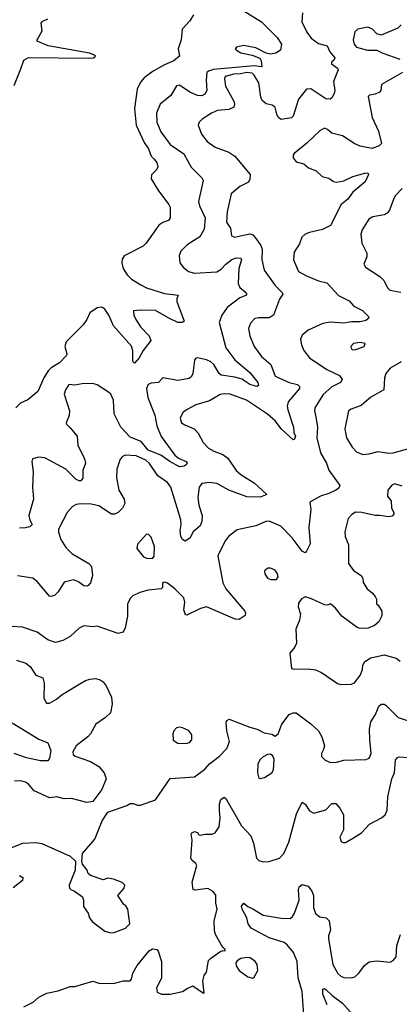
# Model space of a CAD drawing. Extents: x 2133461 to 2293071, y 753526 to 916327.
# Tile 263 of 459: x 2216246 to 2218786, y 847568 to 854149. Entities that reach past the tile are written whole.
import ezdxf

# ---------------------------------------------------------------- set-up
doc = ezdxf.new("R2010")
doc.units = 0

msp = doc.modelspace()

# ---------------------------------------------------------------- linework, layer by layer
at = {"layer": '0CON10XD'}
for points in [[(2216209.7, 853710.3), (2216255, 853820), (2216275, 853879.2), (2216305, 853896.9), (2216705, 853890.9), (2216740, 853895), (2216752.5, 853905), (2216742.5, 853915), (2216712.5, 853925), (2216436, 853975), (2216363.8, 854005), (2216364, 854015), (2216396.7, 854075), (2216389.5, 854125), (2216400.3, 854139.7), (2216434, 854155)], [(2217409.1, 854180.9), (2217385, 854142.5), (2217333.3, 854085), (2217326.1, 854013.9), (2217306, 853955), (2217315.8, 853904.2), (2217276.7, 853873.3), (2217215, 853848.2), (2217139.2, 853805), (2217079.5, 853760.5), (2217055, 853730.8), (2217031.8, 853685), (2217014.6, 853555), (2217025.3, 853445), (2217078.4, 853328.4), (2217107.9, 853285), (2217125, 853237.1), (2217145, 853217.5), (2217164.3, 853195), (2217170.8, 853165), (2217160.8, 853145), (2217128.9, 853111.1), (2217126.5, 853085), (2217175, 853004.3), (2217245, 852913.3), (2217251.9, 852895), (2217253.5, 852825), (2217242.6, 852807.4), (2217205, 852794.4), (2217177.5, 852775), (2217092.7, 852655), (2217072.7, 852635), (2216945, 852570.6), (2216931.1, 852548.9), (2216930, 852525), (2216939.1, 852485), (2216965, 852443.1), (2216995, 852415.6), (2217056.5, 852376.5), (2217095, 852357.9), (2217215, 852318.1), (2217307.5, 852307.5), (2217297, 852283), (2217297.1, 852265), (2217347.5, 852135), (2217335.6, 852124.4), (2217305, 852124.6), (2217244.4, 852155), (2217154.7, 852204.7), (2217051.9, 852208.1), (2217007.5, 852202.5), (2217009.1, 852175), (2217022.9, 852145), (2217055.6, 852095.6), (2217113.3, 852035), (2217123.3, 852005), (2217071.7, 851938.3), (2217045, 851889.2), (2217013.6, 851853.6), (2217003.6, 851863.6), (2217002.5, 851935), (2216995, 851967.1), (2216875, 852102.8), (2216841.9, 852175), (2216816.5, 852215), (2216795, 852226.7), (2216765, 852222.2), (2216715, 852190), (2216694.7, 852145), (2216670.4, 852109.6), (2216558.2, 851995), (2216548.9, 851965), (2216562, 851915), (2216558.8, 851905), (2216512.7, 851855), (2216457.2, 851822.8), (2216437.4, 851802.6), (2216408.4, 851755), (2216367.1, 851662.9), (2216301, 851609), (2216252.1, 851585), (2216221.6, 851555)], [(2218139.2, 854195), (2218134.3, 854135), (2218168, 854065), (2218195.6, 854025), (2218245, 853989.6), (2218303.9, 853973.9), (2218321.8, 853935), (2218354.4, 853895), (2218349.3, 853880.7), (2218331.2, 853865), (2218331.2, 853855), (2218372, 853825), (2218377.1, 853815), (2218345.3, 853735), (2218353.6, 853675), (2218350.3, 853655), (2218334.1, 853625.9), (2218322.4, 853617.6), (2218295, 853620.8), (2218195, 853686.5), (2218165, 853685.5), (2218111.9, 853618.1), (2218075.8, 853504.2), (2218065, 853493.8), (2217995, 853482.5), (2217978, 853495), (2217966.9, 853515), (2217954.5, 853565), (2217935, 853578.6), (2217895, 853586.3), (2217869.3, 853609.3), (2217860.4, 853630.4), (2217845, 853726.1), (2217815, 853778), (2217801.2, 853791.2), (2217763.2, 853796.8), (2217725, 853787.3), (2217678, 853785), (2217620.8, 853769.1), (2217615.4, 853754.6), (2217624, 853705), (2217678.5, 853605), (2217683.1, 853585), (2217678.8, 853565), (2217645, 853548.1), (2217568.8, 853541.2), (2217529.2, 853525), (2217468, 853485), (2217448, 853465), (2217439.2, 853445), (2217463.1, 853385), (2217500.6, 853335), (2217555, 853296.5), (2217645, 853264.3), (2217686.2, 853236.2), (2217787.5, 853115), (2217786.4, 853083.6), (2217777.6, 853062.4), (2217718, 853035), (2217661.9, 852985), (2217633.6, 852865), (2217630, 852795), (2217655.8, 852755), (2217663.3, 852705), (2217685, 852695.8), (2217724.3, 852704.3), (2217785, 852718.8), (2217805, 852710), (2217822.2, 852692.2), (2217859.1, 852639.1), (2217869, 852615), (2217867.1, 852547.1), (2217881.4, 852475), (2217955, 852372.2), (2218003.1, 852325), (2218005.7, 852315), (2217985, 852281.4), (2217945, 852173.6), (2217915, 852157.1), (2217843.3, 852156.7), (2217819.1, 852150.9), (2217789.8, 852120.2), (2217777.8, 852085), (2217785.6, 852035), (2217815.4, 851965.4), (2217865, 851898.6), (2217926.2, 851845), (2217955, 851765.8), (2218048, 851725), (2218105, 851710.9), (2218118.1, 851698.1), (2218117.3, 851685), (2218041.8, 851595), (2218035.4, 851565), (2218039.5, 851540.5), (2218077.8, 851425), (2218080.8, 851390.8), (2218090.5, 851365), (2218085.7, 851345), (2218075, 851341.4), (2217995, 851414.1), (2217958.4, 851465), (2217905, 851513.2), (2217762.5, 851605), (2217655, 851645.5), (2217615, 851649.4), (2217586.8, 851643.2), (2217515, 851600.6), (2217425, 851574.4), (2217365.6, 851544.4), (2217337, 851523), (2217319.2, 851485), (2217329.2, 851455), (2217350.2, 851440.2), (2217414.2, 851414.2), (2217440, 851385), (2217474.2, 851324.2), (2217510, 851285), (2217544, 851265), (2217605, 851243.9), (2217639, 851219), (2217695, 851136.7), (2217727.4, 851107.4), (2217814, 851054), (2217900, 850975), (2217855, 850958.5), (2217765, 850959.3), (2217645, 851003.8), (2217565, 851049.2), (2217515, 851055.4), (2217465, 851050), (2217446.3, 851023.7), (2217438.9, 850955), (2217444, 850905), (2217466.9, 850835), (2217465.9, 850794.1), (2217453.8, 850765), (2217407.5, 850725), (2217385, 850684.3), (2217354.1, 850664.1), (2217335.6, 850675.6), (2217324.4, 850695), (2217320, 850735), (2217327.1, 850775), (2217325, 850806.7), (2217258.5, 851025), (2217234.7, 851054.7), (2217171.1, 851101.1), (2217115, 851183.5), (2217090, 851205), (2217025, 851233.9), (2216955, 851237.8), (2216935, 851229.2), (2216918.2, 851211.8), (2216895.4, 851145), (2216895, 851090), (2216910.4, 851005), (2216945.8, 850945), (2216950, 850915), (2216935, 850883.3), (2216904.1, 850855.9), (2216880, 850845), (2216860, 850845), (2216775, 850900.8), (2216725, 850910.6), (2216655, 850913.1), (2216625, 850908.2), (2216599.2, 850895), (2216565, 850855.7), (2216505.3, 850744.7), (2216505, 850723.8), (2216520.5, 850675), (2216555, 850621.8), (2216595, 850581.8), (2216710, 850515), (2216726.2, 850495), (2216733.9, 850433.9), (2216720, 850385), (2216705, 850366.7), (2216695, 850363.8), (2216675, 850366), (2216640.8, 850390.8), (2216606.2, 850405), (2216545, 850390), (2216504.3, 850325), (2216478.9, 850301.1), (2216455, 850292.9), (2216445, 850295.8), (2216364.4, 850395), (2216335, 850416.4), (2216232.8, 850432.8)], [(2217741.2, 854211.2), (2217865, 854134.5), (2217969.1, 854029.1), (2217997.1, 853985), (2217991.5, 853945), (2217958.8, 853925), (2217925, 853918.5), (2217895, 853925.4), (2217825, 853962), (2217743.5, 853976.5), (2217696.2, 853965), (2217688.8, 853955), (2217696.2, 853945), (2217725, 853928.2), (2217801.5, 853911.5), (2217851.9, 853891.9), (2217861.2, 853875), (2217866.4, 853833.6), (2217815, 853840.2), (2217543.9, 853816.1), (2217508.5, 853805), (2217498.9, 853795), (2217494.7, 853745), (2217499.1, 853675), (2217485, 853652.2), (2217465, 853640), (2217435, 853642.5), (2217384, 853665), (2217315, 853712.5), (2217295, 853706.2), (2217257.4, 853642.6), (2217185.3, 853584.7), (2217162, 853525), (2217163.3, 853465), (2217190.1, 853400.1), (2217253.3, 853315), (2217345, 853251.4), (2217394.2, 853164.2), (2217465, 853092.5), (2217473.3, 853075), (2217441.5, 852935), (2217448.2, 852905), (2217487.5, 852825), (2217480.3, 852749.7), (2217451.5, 852698.5), (2217367.5, 852645), (2217325, 852601.2), (2217312.3, 852572.3), (2217318.6, 852525), (2217339.2, 852495), (2217376.2, 852466.2), (2217415.4, 852455.4), (2217565, 852464.7), (2217595, 852482.2), (2217624.4, 852515.6), (2217665, 852546.4), (2217695, 852558.3), (2217726, 852555), (2217729.5, 852545), (2217713.1, 852485), (2217706.9, 852385), (2217719.1, 852359.1), (2217755, 852330.8), (2217765, 852312.5), (2217760, 852305), (2217719.8, 852290.2), (2217634.7, 852225.3), (2217598.5, 852175), (2217581.8, 852125), (2217625.4, 851955), (2217686.2, 851875), (2217785, 851791.5), (2217839.2, 851725), (2217844.4, 851705), (2217833.2, 851696.8), (2217785, 851710.8), (2217752.8, 851732.8), (2217735.5, 851745.5), (2217685, 851760.4), (2217595, 851772.3), (2217579.7, 851785), (2217545, 851843.8), (2217525, 851862.8), (2217495, 851876.4), (2217435, 851890), (2217423.6, 851886.4), (2217416.6, 851873.4), (2217405, 851783.3), (2217395.6, 851764.4), (2217379.7, 851750.3), (2217305, 851736.4), (2217205, 851756), (2217175, 851724.2), (2217125, 851719.1), (2217105, 851711.1), (2217093.7, 851685), (2217104.3, 851624.3), (2217150.3, 851505), (2217163.6, 851435), (2217192.8, 851362.8), (2217285, 851239.1), (2217308.2, 851218.2), (2217360, 851195), (2217366.9, 851185), (2217362.9, 851175), (2217345.8, 851165), (2217315, 851160), (2217250, 851195), (2217190.6, 851239.4), (2217105, 851271.5), (2217059.1, 851329.1), (2216985, 851358.5), (2216922.7, 851425), (2216879.2, 851515), (2216873.8, 851605), (2216855.5, 851645.5), (2216840.3, 851660.3), (2216765, 851707.8), (2216735, 851718.5), (2216664.5, 851715.5), (2216615, 851705.8), (2216575, 851710), (2216552, 851675), (2216543.2, 851646.8), (2216580, 851535), (2216576.8, 851503.2), (2216556.2, 851455), (2216558.8, 851445), (2216585, 851422), (2216630.6, 851365), (2216634.4, 851305), (2216680, 851215), (2216685.6, 851185), (2216669.5, 851135), (2216669.4, 851085), (2216655, 851067.5), (2216645, 851065.8), (2216625, 851075.8), (2216555, 851144.5), (2216415, 851220), (2216375, 851225.6), (2216332.9, 851215), (2216327.5, 851195), (2216336, 851126), (2216331.1, 851025), (2216339.2, 850945), (2216308.1, 850835), (2216313.3, 850805), (2216329.4, 850775), (2216315, 850759.5), (2216285, 850751.8), (2216245, 850751.1)], [(2218798.1, 854115), (2218775, 854092.2), (2218665, 854045.5), (2218635, 854054.4), (2218606.1, 854086.1), (2218575, 854099.4), (2218507.5, 854085), (2218487.5, 854067.5), (2218476.2, 854015), (2218483.8, 853985), (2218500, 853965), (2218572.5, 853945), (2218635, 853945.8), (2218676.2, 853925), (2218788.8, 853885)], [(2218808, 853795), (2218665.7, 853715), (2218661.9, 853675), (2218652.9, 853665), (2218625, 853651.2), (2218587.5, 853645), (2218576.7, 853635), (2218603.3, 853495), (2218646.2, 853405), (2218667.6, 853322.4), (2218652, 853305), (2218605, 853287.1), (2218525, 853303.6), (2218488.8, 853318.8), (2218405, 853371.9), (2218335, 853391.4), (2218305, 853416.2), (2218285, 853423.8), (2218255, 853406), (2218166.2, 853323.8), (2218082.5, 853255), (2218075.7, 853244.3), (2218075.7, 853225), (2218095, 853199.4), (2218147.5, 853185), (2218178.8, 853158.8), (2218228.7, 853138.7), (2218270.3, 853100.3), (2218315, 853090), (2218345, 853067.5), (2218365, 853063.3), (2218415, 853071.9), (2218475, 853101.1), (2218555, 853124.3), (2218575.5, 853125.5), (2218580, 853115), (2218557.5, 853065), (2218474, 852996), (2218440.5, 852949.5), (2218395.9, 852914.1), (2218325, 852774.4), (2218272.4, 852747.6), (2218185, 852727.3), (2218155, 852714.6), (2218134.6, 852695), (2218118.1, 852651.9), (2218082.2, 852595), (2218078.9, 852545), (2218110.8, 852465), (2218165, 852436.7), (2218245, 852404.4), (2218300.9, 852390.9), (2218379.2, 852305), (2218449.6, 852269.6), (2218482.5, 852235), (2218540, 852205), (2218578.8, 852165), (2218581.2, 852155), (2218560.8, 852139.2), (2218525, 852130), (2218465, 852129.8), (2218415, 852120.4), (2218325, 852127.4), (2218275, 852118), (2218176.2, 852075), (2218135, 852040), (2218125.9, 852014.1), (2218130.6, 851975), (2218148, 851938), (2218185, 851888), (2218301.9, 851811.9), (2218385, 851770), (2218402.9, 851745), (2218391.5, 851725), (2218333.6, 851695), (2218276.2, 851645), (2218221.1, 851555), (2218218.6, 851535), (2218228.5, 851495), (2218238.9, 851425), (2218234.6, 851355), (2218258.5, 851255), (2218298.2, 851185), (2218315, 851138), (2218388.8, 851035), (2218378, 851015), (2218362, 851005), (2218315, 850982.3), (2218258.8, 850965), (2218187.5, 850925), (2218193.5, 850875), (2218180, 850755), (2218190.5, 850645), (2218165, 850596.2), (2218155, 850586.2), (2218135, 850596), (2218068.2, 850685), (2217994, 850764), (2217915, 850797.8), (2217893.3, 850795), (2217825, 850766.9), (2217700.2, 850739.8), (2217645, 850697.5), (2217620, 850665), (2217571.9, 850565), (2217604.5, 850385), (2217625, 850345.8), (2217752, 850195), (2217757.5, 850185), (2217753.9, 850166.1), (2217715, 850140), (2217686.7, 850143.3), (2217495, 850225.6), (2217455, 850214.4), (2217365, 850168), (2217355, 850172), (2217343.8, 850205), (2217350.9, 850255), (2217344.3, 850285), (2217285, 850344.4), (2217235, 850382), (2217215, 850390), (2217202.5, 850385), (2217201.2, 850355), (2217192.5, 850345), (2217105, 850336.4), (2217049.3, 850320.7), (2217002.7, 850297.3), (2216987.6, 850282.4), (2216966.7, 850245), (2216966.6, 850163.4), (2216952.9, 850085), (2216938.8, 850055), (2216905, 850045.8), (2216765, 850095.6), (2216735, 850090), (2216675, 850097.8), (2216645, 850081.9), (2216585, 850025.5), (2216535, 850000), (2216485, 849985.6), (2216433.9, 850003.9), (2216362.5, 850055), (2216265, 850089.4), (2216196.8, 850093.2)], [(2218805, 853020), (2218760.8, 852975), (2218748.1, 852955), (2218720, 852875), (2218705, 852855.7), (2218685, 852844.5), (2218609.1, 852830.9), (2218581.4, 852815), (2218536.9, 852745), (2218528.6, 852715), (2218534.3, 852655), (2218569.5, 852589.5), (2218568, 852565), (2218548, 852515), (2218558.8, 852495), (2218655, 852432.9), (2218683.6, 852403.6), (2218707.4, 852357.4), (2218722, 852342), (2218795, 852327.5)], [(2218475, 851942), (2218495, 851944.4), (2218551.2, 851965), (2218556.7, 851985), (2218525, 851992.5), (2218480, 851985), (2218462.5, 851965), (2218465, 851947.5), (2218475, 851942)], [(2218798.8, 851861.2), (2218725, 851820), (2218695.5, 851784.5), (2218686.9, 851755), (2218683.3, 851675), (2218595, 851625.7), (2218529.7, 851570.3), (2218463.2, 851546.8), (2218446.2, 851535), (2218420.6, 851415), (2218433.1, 851355), (2218471.1, 851291.1), (2218500.5, 851260.5), (2218542.8, 851242.8), (2218585, 851246.9), (2218645, 851262.9), (2218715, 851251.9), (2218744.4, 851254.4), (2218875, 851290)], [(2218805, 851031.2), (2218755, 851046.2), (2218735, 851038), (2218709.2, 851005), (2218707.5, 850965), (2218718.7, 850948.7), (2218732.3, 850932.3), (2218734, 850885), (2218750, 850855), (2218750, 850845), (2218738.8, 850831.2), (2218715, 850825.8), (2218655, 850835.6), (2218625, 850834.4), (2218535.7, 850854.3), (2218492.8, 850857.2), (2218467.6, 850842.4), (2218444.2, 850815), (2218420.6, 850725), (2218424.3, 850695), (2218445, 850640), (2218446.7, 850515), (2218478.3, 850468.3), (2218530, 850435), (2218540.8, 850415), (2218545, 850387.5), (2218570, 850345), (2218605, 850318.8), (2218624.2, 850294.2), (2218633.3, 850275), (2218633.3, 850245), (2218645, 850236.7), (2218668.6, 850195), (2218668, 850165), (2218648.8, 850125), (2218619.7, 850100.3), (2218577, 850083), (2218525, 850080.8), (2218505, 850087.5), (2218401.4, 850161.4), (2218360, 850215), (2218325, 850245.8), (2218303.4, 850236.6), (2218285, 850238.8), (2218197.3, 850277.3), (2218155, 850292.5), (2218130.7, 850279.3), (2218111.7, 850248.3), (2218109.2, 850225), (2218124, 850175), (2218118, 850135), (2218094, 850075), (2218098.3, 849981.7), (2218085, 849952.5), (2218053.3, 849915), (2218065, 849812.5), (2218077, 849807), (2218175, 849810.8), (2218224.1, 849804.1), (2218265, 849786.2), (2218372.3, 849712.3), (2218395, 849706.2), (2218465, 849708.8), (2218485, 849716.7), (2218524.4, 849765.6), (2218540, 849805), (2218542.5, 849835), (2218555, 849860), (2218595, 849882.9), (2218685, 849904.2), (2218765, 849882.5), (2218791.7, 849861.7)], [(2217135, 850547.5), (2217146.1, 850563.9), (2217147.9, 850627.9), (2217125, 850690), (2217108.3, 850708.3), (2217095, 850710), (2217035, 850643.3), (2217030, 850615), (2217075, 850558.8), (2217095, 850550), (2217135, 850547.5)], [(2217926.4, 850406.4), (2217965, 850407.5), (2217976, 850425), (2217971.2, 850445), (2217955, 850470), (2217925, 850483.8), (2217906.4, 850483.6), (2217884.3, 850465.7), (2217886.2, 850445), (2217905, 850416.7), (2217926.4, 850406.4)], [(2216225, 849867.5), (2216287.4, 849847.4), (2216316, 849825), (2216355, 849768), (2216400.5, 849750.5), (2216411.2, 849715), (2216407.1, 849615), (2216425, 849580), (2216445, 849580), (2216493.4, 849606.6), (2216531.1, 849638.9), (2216649.8, 849710.2), (2216687, 849733), (2216715, 849741.8), (2216755, 849745.5), (2216785, 849737.5), (2216805, 849724.4), (2216825, 849697.5), (2216860.6, 849620.6), (2216864, 849575), (2216853.6, 849516.4), (2216821.2, 849485), (2216755, 849440.6), (2216719.4, 849375), (2216702.2, 849355), (2216625, 849296.7), (2216602.2, 849255), (2216605, 849238.8), (2216617.7, 849227.7), (2216720.3, 849190.3), (2216775, 849158), (2216812.5, 849115), (2216824.2, 849075), (2216795.9, 849004.1), (2216735, 848922.5), (2216695, 848916.7), (2216593.6, 848943.6), (2216545, 848940.8), (2216495, 848954.4), (2216445, 848948.1), (2216343.8, 848993.8), (2216305, 849039.2), (2216285, 849053.1), (2216250.9, 849060.9), (2216211.3, 849058.7)], [(2216172.2, 848607.8), (2216267.5, 848645), (2216355, 848650), (2216395, 848642), (2216585, 848557.5), (2216620, 848525), (2216617.5, 848465), (2216576.7, 848365), (2216580, 848345), (2216587.5, 848335), (2216612.5, 848325), (2216666.1, 848286.1), (2216672.5, 848265), (2216672.3, 848222.3), (2216705, 848177.5), (2216712.5, 848145), (2216730.7, 848120.7), (2216815, 848057.5), (2216855, 848046.7), (2216877.5, 848047.5), (2216955, 848076.7), (2216983, 848107), (2216970, 848205), (2216956.4, 848226.4), (2216942.5, 848235), (2216902.5, 848295), (2216945, 848343.8), (2216950.8, 848365), (2216932.4, 848382.4), (2216875, 848404.2), (2216835, 848411.2), (2216805, 848400), (2216719.5, 848429.5), (2216705, 848442.5), (2216696.7, 848465), (2216667.5, 848505), (2216662.5, 848525), (2216667.5, 848575), (2216748.3, 848671.7), (2216798.8, 848795), (2216835, 848853.3), (2216963.2, 848896.8), (2216985, 848909.2), (2217005, 848910.6), (2217035, 848898.1), (2217055, 848900), (2217155, 848934), (2217253, 849077), (2217415, 849088), (2217485, 849139.2), (2217515, 849175.6), (2217582.7, 849227.3), (2217633, 849277), (2217650.9, 849325), (2217633.1, 849395), (2217627, 849453), (2217632.5, 849465), (2217647, 849473), (2217785, 849419.4), (2217835, 849406.9), (2217882.6, 849382.6), (2217933.9, 849373.9), (2217955, 849360), (2217975, 849376.7), (2218000.6, 849439.4), (2218050, 849505), (2218075, 849517.1), (2218095.6, 849515.6), (2218195, 849443.3), (2218245, 849396.7), (2218266.6, 849356.6), (2218284.3, 849295), (2218279.7, 849270.3), (2218265.8, 849245), (2218265.8, 849225), (2218289.3, 849199.3), (2218325, 849184.4), (2218365, 849185.6), (2218415, 849200), (2218565, 849204.2), (2218585, 849212.5), (2218598, 849245), (2218588.3, 849338.3), (2218586.9, 849406.9), (2218594.7, 849455.2), (2218625.5, 849505), (2218648.9, 849561.1), (2218665, 849573.3), (2218684.5, 849574.5), (2218695, 849568.1), (2218778, 849485), (2218875, 849452.9)], [(2216195, 849450.4), (2216375, 849340.8), (2216435, 849316.7), (2216455.7, 849265), (2216446.8, 849213.2), (2216435, 849196.2), (2216385, 849195.6), (2216291.2, 849215), (2216210, 849245)], [(2217365, 849311.8), (2217385, 849320.6), (2217396.9, 849335), (2217398.9, 849365), (2217391.4, 849381.4), (2217375, 849397.1), (2217335, 849416), (2217315, 849421.2), (2217295, 849416.7), (2217276.7, 849395), (2217270, 849375), (2217272.7, 849332.7), (2217305, 849312.5), (2217365, 849311.8)], [(2217582.2, 848862.2), (2217583, 848907), (2217593, 848937), (2217615, 848952.5), (2217625, 848943.3), (2217730.2, 848760.2), (2217793.1, 848695), (2217810.6, 848645), (2217830, 848545), (2217845, 848530), (2217875, 848519.6), (2217915, 848523.1), (2217985, 848544.6), (2218014.2, 848575), (2218047.4, 848652.6), (2218098.7, 848841.3), (2218135, 848920), (2218155, 848906.2), (2218185, 848862), (2218215, 848845.8), (2218295, 848868), (2218335, 848910), (2218360.7, 848910.7), (2218388.3, 848878.3), (2218413.3, 848835), (2218413.3, 848735), (2218388, 848685), (2218395.8, 848655.8), (2218409.2, 848649.2), (2218425, 848650.6), (2218478.9, 848681.1), (2218533.1, 848715), (2218587.1, 848772.9), (2218666, 848815), (2218690.8, 848835), (2218704, 848865), (2218708.9, 848955), (2218736.8, 849075), (2218754.6, 849115.4), (2218760.9, 849199.1), (2218772.7, 849217.3), (2218785, 849222.5), (2218845, 849216.7)], [(2217855, 849076.7), (2217885, 849084), (2217932.5, 849115), (2217943.8, 849135), (2217948, 849205), (2217938.8, 849228.8), (2217925, 849240), (2217905, 849238.8), (2217875, 849221.2), (2217855, 849203.3), (2217839.2, 849175), (2217836.2, 849115), (2217845, 849080), (2217855, 849076.7)], [(2216275, 847552), (2216337, 847583), (2216375, 847616.2), (2216427.9, 847642.1), (2216502.9, 847657.1), (2216585, 847686.7), (2216615, 847686.7), (2216735, 847723.3), (2216775, 847708.8), (2216875, 847706.2), (2216940, 847725), (2216985, 847726), (2216995, 847736.7), (2217003.8, 847776.2), (2217032, 847828), (2217113.3, 847925), (2217135, 847938.8), (2217163.6, 847933.6), (2217172.3, 847922.3), (2217194.3, 847855), (2217194.3, 847745), (2217160.5, 847675), (2217165, 847650), (2217195, 847635.8), (2217253.9, 847636.1), (2217335, 847654.2), (2217365.7, 847674.3), (2217405, 847691.4), (2217475, 847641.9), (2217481.2, 847645), (2217470.8, 847725), (2217480.3, 847759.7), (2217495, 847782.5), (2217509.7, 847860.3), (2217522, 847875), (2217585, 847918.8), (2217605, 847927.5), (2217620, 847925), (2217620, 847935), (2217605, 847947.5), (2217556.7, 848035), (2217549.6, 848059.6), (2217546.9, 848125), (2217567.7, 848205), (2217557.9, 848245), (2217557.8, 848297.8), (2217541.2, 848321.2), (2217505, 848342.9), (2217421.2, 848331.2), (2217406.4, 848336.4), (2217401.2, 848385), (2217430.8, 848495), (2217425, 848510), (2217400, 848530), (2217392, 848545), (2217401.2, 848665), (2217393.3, 848705), (2217397.5, 848715), (2217415, 848723.3), (2217435, 848716.2), (2217445, 848700), (2217455, 848697.5), (2217485, 848706.2), (2217535, 848706), (2217553.3, 848715), (2217581.4, 848755), (2217586.9, 848815), (2217582.2, 848862.2)], [(2216245, 848430), (2216266.7, 848416.7), (2216264.3, 848395), (2216203.5, 848346.5)], [(2218150.7, 847435), (2218137, 847653), (2218110, 847745), (2218103.6, 847855), (2218078.2, 847915), (2218035.9, 847965.9), (2218015, 847981.5), (2217915, 848011.9), (2217795, 848076.2), (2217775.7, 848105), (2217766.4, 848146.4), (2217734.2, 848205), (2217730, 848225), (2217745, 848243.3), (2217772.4, 848222.4), (2217806.9, 848206.9), (2217875, 848164.4), (2217995, 848142.9), (2218055, 848142.5), (2218071.4, 848155), (2218085, 848178), (2218116.9, 848265), (2218112.5, 848335), (2218116.9, 848353.1), (2218135, 848369.2), (2218175, 848358.6), (2218201.5, 848325), (2218211.8, 848295), (2218211.1, 848215), (2218224.4, 848175), (2218255, 848152), (2218297, 848147), (2218315.8, 848125), (2218325.5, 848065.5), (2218311.5, 848025), (2218311.2, 848005), (2218340.8, 847835), (2218374.4, 847775), (2218395, 847755.7), (2218415, 847748.1), (2218465, 847744.4), (2218487.8, 847752.2), (2218514.6, 847775.4), (2218552.1, 847827.9), (2218585, 847852.2), (2218635, 847859.5), (2218725, 847850.8), (2218745, 847860), (2218764.2, 847885), (2218768.9, 847961.1), (2218794.5, 848035.5)], [(2217805, 847742.5), (2217815, 847750), (2217838.8, 847795), (2217834.1, 847834.1), (2217821.2, 847855), (2217787.6, 847877.6), (2217765, 847880.8), (2217726.1, 847873.9), (2217700.7, 847859.3), (2217692.5, 847845), (2217693.8, 847825), (2217714.3, 847794.3), (2217771.7, 847751.7), (2217805, 847742.5)], [(2218303.1, 847565), (2218273.3, 847635), (2218275, 847671.2), (2218285, 847674.2), (2218295, 847668.1), (2218336.5, 847626.5), (2218405.2, 847575.2), (2218475, 847497.5)]]:
    msp.add_lwpolyline(points, dxfattribs=at)

doc.saveas('drawing.dxf')
